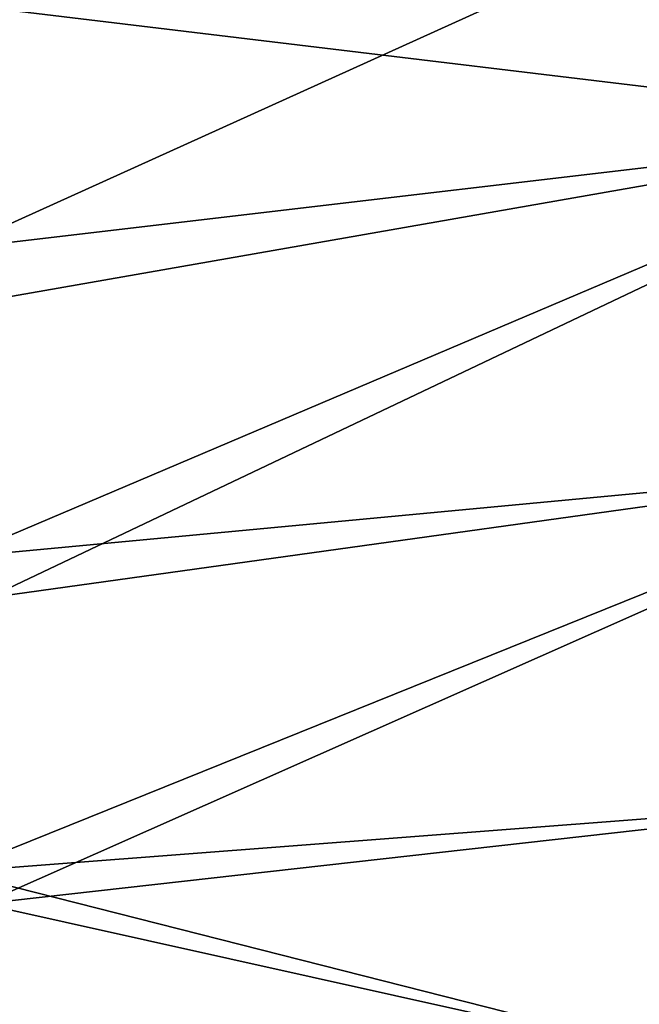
# Model space of a CAD drawing. Header units: metres. Extents: x -1 to 1402, y -1402 to 1.
# Tile 355 of 453: x 1328 to 1359, y -543 to -493. Entities that reach past the tile are written whole.
import ezdxf

# ---------------------------------------------------------------- set-up
doc = ezdxf.new("R2010")
doc.units = ezdxf.units.M

msp = doc.modelspace()

# ---------------------------------------------------------------- linework, layer by layer
at = {"layer": 'None0'}
for points in [[(1324.036011, -489.436096, -29.544369), (1324.660767, -504.86322, -29.54443), (1374.598389, -482.223541)], [(1374.598389, -482.223541), (1324.660767, -504.86322, -29.54443), (1375.339478, -498.893005)], [(1375.362671, -482.033813, -3), (1376.108521, -498.722107, -3), (1325.697266, -492.665588, -32.129532)], [(1325.697266, -492.665588, -32.129532), (1376.108521, -498.722107, -3), (1326.216553, -507.464417, -32.129589)], [(1376.108521, -498.722107, -3), (1326.342651, -522.402466, -32.129642), (1326.216553, -507.464417, -32.129589)], [(1376.108521, -498.722107, -3), (1376.407471, -515.424377, -3), (1326.342651, -522.402466, -32.129642)], [(1324.660767, -504.86322, -29.54443), (1324.856079, -520.35968, -29.544483), (1375.339478, -498.893005)], [(1375.339478, -498.893005), (1324.856079, -520.35968, -29.544483), (1375.634155, -515.576355)], [(1324.856079, -520.35968, -29.544483), (1324.61853, -536.172974, -29.544529), (1375.634155, -515.576355)], [(1375.634155, -515.576355), (1324.61853, -536.172974, -29.544529), (1375.490967, -532.26178)], [(1376.407471, -515.424377, -3), (1326.063354, -537.776123, -32.129684), (1326.342651, -522.402466, -32.129642)], [(1376.407471, -515.424377, -3), (1376.268066, -532.128784, -3), (1326.063354, -537.776123, -32.129684)], [(1324.61853, -536.172974, -29.544529), (1374.918823, -548.937927), (1375.490967, -532.26178)], [(1376.268066, -532.128784, -3), (1375.698975, -548.824097, -3), (1326.063354, -537.776123, -32.129684)], [(1324.61853, -536.172974, -29.544529), (1323.956177, -551.852417, -29.544565), (1374.918823, -548.937927)], [(1326.063354, -537.776123, -32.129684), (1375.698975, -548.824097, -3), (1325.384521, -553.028625, -32.129719)]]:
    msp.add_3dface(points, dxfattribs=at)

doc.saveas('drawing.dxf')
